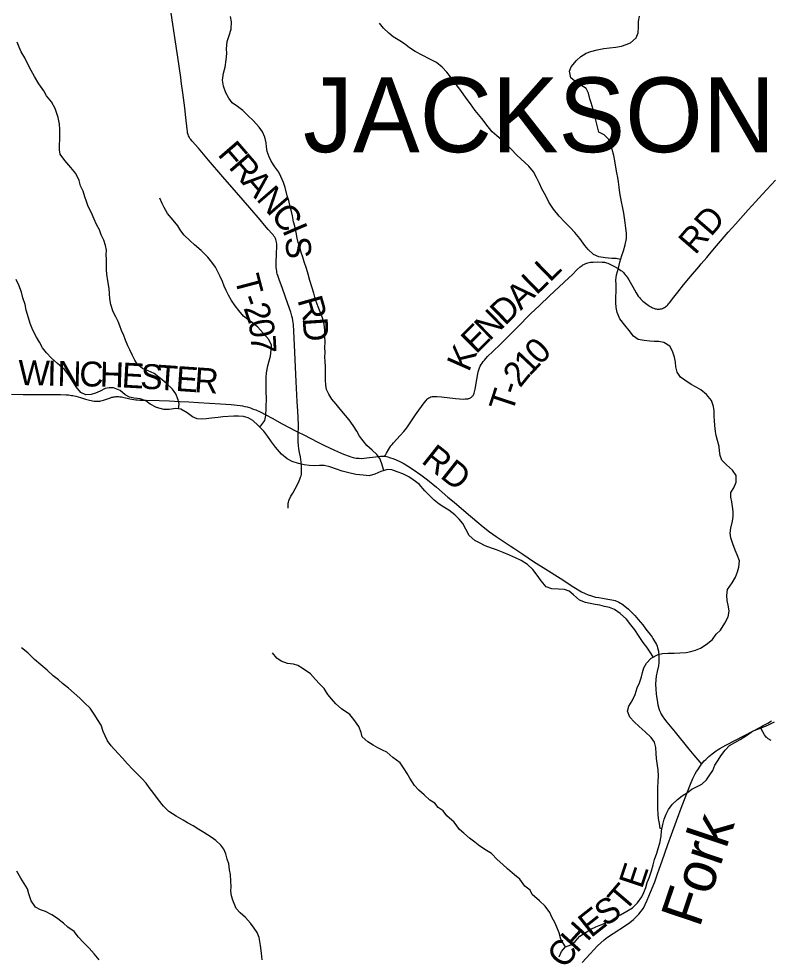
# Model space of a CAD drawing. Extents: x 1451455 to 1749751, y 218250 to 574981.
# Drawn here: x 1615029 to 1624093, y 325101 to 336380 of the extents above; entities that cross this region are included whole.
import ezdxf

# ---------------------------------------------------------------- set-up
doc = ezdxf.new("R2010")
doc.units = 0
for name, color, linetype in [('GM_X_County_Road', 7, 'Continuous'), ('GM_X_County_Road_Text', 7, 'Continuous'), ('GM_X_Minor_River', 7, 'Continuous'), ('GM_X_Minor_River_Text', 7, 'Continuous'), ('GM_X_Township_Road', 7, 'Continuous'), ('GM_X_Township_Road_Text', 7, 'Continuous'), ('GM_X_Township_Text', 7, 'Continuous')]:
    doc.layers.add(name, color=color, linetype=linetype)

msp = doc.modelspace()

# ---------------------------------------------------------------- linework, layer by layer
at = {"layer": 'GM_X_County_Road'}
for points in [[(1614943, 331859), (1615084, 331856), (1615205, 331854), (1615376, 331853), (1615474, 331853), (1615533, 331853), (1615602, 331851), (1615628, 331849), (1615647, 331847), (1615665, 331844), (1615682, 331841), (1615717, 331833), (1615773, 331818), (1615835, 331798), (1615880, 331785), (1615901, 331781), (1615919, 331777), (1615939, 331774), (1615959, 331773), (1615975, 331773), (1615992, 331774), (1616006, 331776), (1616018, 331779), (1616035, 331783), (1616050, 331787), (1616134, 331816), (1616149, 331821), (1616162, 331824), (1616176, 331827), (1616191, 331828), (1616203, 331830), (1616216, 331830), (1616230, 331829), (1616245, 331828), (1616266, 331825), (1616284, 331822), (1616369, 331804), (1616417, 331794), (1616438, 331791), (1616456, 331789), (1616486, 331788), (1616519, 331786), (1616565, 331785), (1616722, 331783), (1616839, 331778), (1616970, 331772), (1617078, 331766), (1617196, 331758), (1617461, 331743), (1617586, 331735), (1617661, 331727), (1617696, 331722), (1617725, 331717), (1617753, 331711), (1617779, 331705), (1617807, 331697), (1617829, 331690), (1617854, 331680), (1617884, 331669), (1617937, 331645), (1618005, 331611), (1618083, 331570), (1618203, 331503), (1618362, 331417), (1618396, 331399)], [(1618396, 331399), (1618462, 331367), (1618631, 331280), (1618713, 331239), (1618832, 331183), (1618941, 331137), (1619009, 331111), (1619031, 331104), (1619056, 331097), (1619075, 331092), (1619092, 331089), (1619108, 331087), (1619128, 331086), (1619155, 331085), (1619191, 331087), (1619253, 331094), (1619328, 331105), (1619386, 331112), (1619406, 331113), (1619424, 331112), (1619440, 331111)], [(1619440, 331111), (1619459, 331107), (1619476, 331103), (1619494, 331097), (1619546, 331079), (1619613, 331052), (1619659, 331028), (1619712, 330996), (1619778, 330953), (1619872, 330887), (1619953, 330826), (1620062, 330737), (1620199, 330620), (1620274, 330556), (1620419, 330433), (1620545, 330327), (1620623, 330262), (1620701, 330202), (1620781, 330144), (1620947, 330032), (1620994, 330002), (1621100, 329931), (1621228, 329845), (1621378, 329750), (1621550, 329642), (1621716, 329536), (1621808, 329479), (1621852, 329456), (1621889, 329441), (1621926, 329428), (1621978, 329415), (1622015, 329408), (1622060, 329400), (1622125, 329390), (1622171, 329382), (1622194, 329377), (1622212, 329372), (1622223, 329368), (1622240, 329362), (1622259, 329352), (1622276, 329343), (1622293, 329333), (1622331, 329306), (1622373, 329268), (1622411, 329233), (1622449, 329193), (1622492, 329145), (1622546, 329079), (1622584, 329028), (1622598, 329010), (1622634, 328964), (1622657, 328932), (1622666, 328918), (1622680, 328896), (1622698, 328865), (1622710, 328842), (1622719, 328822), (1622724, 328804), (1622728, 328791), (1622735, 328763), (1622740, 328711), (1622741, 328672), (1622739, 328627), (1622733, 328588), (1622718, 328518), (1622707, 328463), (1622701, 328417), (1622699, 328368), (1622701, 328305), (1622707, 328249), (1622710, 328217), (1622717, 328174), (1622727, 328119), (1622739, 328074), (1622748, 328049), (1622758, 328025), (1622769, 328003), (1622780, 327984), (1622806, 327946), (1622835, 327909), (1622935, 327787), (1623101, 327584), (1623162, 327511), (1623231, 327428), (1623254, 327401)], [(1623962, 327849), (1623996, 327867), (1624053, 327898), (1624095, 327924)], [(1623254, 327401), (1623269, 327421), (1623286, 327441), (1623305, 327460), (1623340, 327494), (1623381, 327528), (1623429, 327563), (1623452, 327579), (1623473, 327592), (1623548, 327633), (1623880, 327806), (1623962, 327849)], [(1622744, 326137), (1622778, 326239), (1622848, 326437), (1622891, 326554), (1622953, 326720), (1623022, 326904), (1623120, 327162), (1623149, 327228), (1623178, 327287), (1623193, 327314), (1623207, 327335), (1623236, 327379), (1623254, 327401)], [(1621815, 325012), (1621913, 325118), (1621999, 325213), (1622039, 325252), (1622079, 325287), (1622120, 325319), (1622189, 325365), (1622338, 325460), (1622388, 325496), (1622434, 325533), (1622468, 325564), (1622499, 325597), (1622528, 325632), (1622553, 325670), (1622576, 325713), (1622600, 325766), (1622638, 325861), (1622689, 325985), (1622724, 326080), (1622744, 326137)]]:
    msp.add_lwpolyline(points, dxfattribs=at)
at = {"layer": 'GM_X_Minor_River'}
for points in [[(1619426, 330938), (1619398, 331033), (1619377, 331083), (1619342, 331134), (1619285, 331185), (1619221, 331242), (1619176, 331296), (1619135, 331353), (1619102, 331413), (1619059, 331482), (1619008, 331551), (1618965, 331601), (1618902, 331678), (1618851, 331737), (1618802, 331800), (1618763, 331860), (1618736, 331913), (1618727, 331967), (1618723, 332031), (1618725, 332105), (1618722, 332187), (1618721, 332255), (1618717, 332305), (1618718, 332359), (1618715, 332421), (1618718, 332485), (1618717, 332553), (1618716, 332631), (1618707, 332700), (1618686, 332776), (1618669, 332830), (1618636, 332911), (1618613, 332973), (1618594, 333027), (1618583, 333077), (1618558, 333150), (1618535, 333228), (1618516, 333305), (1618495, 333373), (1618469, 333451), (1618449, 333510), (1618432, 333566), (1618419, 333620), (1618394, 333686), (1618381, 333739), (1618370, 333807), (1618355, 333881), (1618340, 333935), (1618325, 334006), (1618314, 334060), (1618298, 334116), (1618282, 334190), (1618264, 334249), (1618238, 334349), (1618217, 334409), (1618184, 334482), (1618161, 334534), (1618114, 334595), (1618069, 334663), (1618044, 334716), (1618022, 334780), (1618015, 334836), (1618010, 334886), (1617993, 334953), (1617966, 335019), (1617925, 335076), (1617858, 335149), (1617789, 335215), (1617728, 335274), (1617663, 335323), (1617599, 335366), (1617560, 335425), (1617523, 335489), (1617497, 335570), (1617484, 335640), (1617497, 335726), (1617516, 335798), (1617529, 335887), (1617536, 335961), (1617533, 336019), (1617538, 336107), (1617565, 336177), (1617587, 336255), (1617590, 336341), (1617581, 336409)], [(1622871, 332435), (1622798, 332482), (1622738, 332491), (1622684, 332494), (1622632, 332497), (1622562, 332504), (1622490, 332518), (1622435, 332557), (1622380, 332626), (1622329, 332691), (1622270, 332766), (1622237, 332842), (1622224, 332904), (1622221, 332962), (1622222, 333026), (1622225, 333101), (1622224, 333179), (1622223, 333233), (1622228, 333295), (1622253, 333376), (1622268, 333448), (1622295, 333530), (1622312, 333586), (1622335, 333658), (1622350, 333734), (1622351, 333798), (1622342, 333858), (1622333, 333924), (1622324, 333984), (1622317, 334038), (1622302, 334117), (1622291, 334175), (1622270, 334285), (1622263, 334353), (1622252, 334415), (1622245, 334470), (1622234, 334524), (1622221, 334592), (1622208, 334668), (1622195, 334734), (1622176, 334807), (1622157, 334871), (1622138, 334925), (1622080, 334982), (1622015, 335015), (1622000, 335077), (1621973, 335190), (1621962, 335246), (1621924, 335367), (1621907, 335417), (1621892, 335483), (1621865, 335538), (1621801, 335582), (1621748, 335611), (1621681, 335668), (1621664, 335750), (1621684, 335802), (1621746, 335879), (1621798, 335925), (1621863, 335964), (1621921, 335985), (1621997, 336006), (1622075, 336021), (1622144, 336028), (1622220, 336039), (1622288, 336050), (1622344, 336068), (1622398, 336089), (1622467, 336150), (1622490, 336210), (1622495, 336282), (1622496, 336346), (1622505, 336410)], [(1622278, 333480), (1622225, 333493), (1622171, 333494), (1622093, 333499), (1622017, 333512), (1621952, 333541), (1621888, 333599), (1621847, 333650), (1621786, 333733), (1621728, 333806), (1621670, 333866), (1621605, 333929), (1621538, 334002), (1621472, 334085), (1621415, 334172), (1621376, 334247), (1621331, 334331), (1621302, 334396), (1621267, 334468), (1621228, 334537), (1621173, 334606), (1621027, 334736), (1620955, 334815), (1620870, 334902), (1620789, 334969), (1620732, 335020), (1620683, 335078), (1620606, 335178), (1620527, 335275), (1620469, 335356), (1620420, 335424), (1620355, 335515), (1620298, 335588), (1620229, 335679), (1620186, 335738), (1620129, 335798), (1620062, 335853), (1619973, 335898), (1619895, 335938), (1619804, 335985), (1619737, 336030), (1619674, 336076), (1619618, 336113), (1619541, 336164), (1619486, 336207), (1619422, 336266), (1619373, 336327)], [(1616952, 331683), (1616961, 331740), (1616950, 331792), (1616923, 331862), (1616883, 331917), (1616805, 331992), (1616736, 332049), (1616660, 332108), (1616587, 332141), (1616521, 332168), (1616460, 332214), (1616429, 332267), (1616398, 332323), (1616369, 332392), (1616344, 332442), (1616315, 332509), (1616294, 332565), (1616268, 332625), (1616247, 332682), (1616226, 332732), (1616197, 332788), (1616168, 332851), (1616137, 332937), (1616128, 333005), (1616121, 333072), (1616118, 333132), (1616101, 333224), (1616089, 333302), (1616087, 333358), (1616088, 333410), (1616085, 333484), (1616084, 333538), (1616085, 333593), (1616074, 333649), (1616055, 333713), (1616020, 333776), (1616000, 333838), (1615967, 333902), (1615936, 333967), (1615904, 334041), (1615867, 334118), (1615846, 334180), (1615824, 334236), (1615804, 334305), (1615774, 334369), (1615757, 334431), (1615715, 334518), (1615658, 334589), (1615585, 334672), (1615526, 334749), (1615521, 334801), (1615520, 334867), (1615523, 334923), (1615525, 335047), (1615518, 335109), (1615503, 335191), (1615466, 335298), (1615424, 335379), (1615363, 335451), (1615332, 335510), (1615273, 335597), (1615220, 335683), (1615160, 335794), (1615102, 335911), (1615059, 335980), (1615034, 336036), (1615011, 336096)], [(1617934, 331461), (1617995, 331542), (1618004, 331602), (1618011, 331690), (1618013, 331818), (1618010, 331880), (1618009, 331940), (1618008, 331998), (1618011, 332058), (1618013, 332114), (1618029, 332198), (1618045, 332262), (1618062, 332318), (1618071, 332392), (1618072, 332448), (1618043, 332518), (1617972, 332595), (1617909, 332664), (1617856, 332711), (1617803, 332745), (1617738, 332800), (1617681, 332865), (1617636, 332924), (1617593, 332988), (1617557, 333049), (1617528, 333107), (1617503, 333158), (1617482, 333214), (1617455, 333276), (1617424, 333339), (1617397, 333389), (1617356, 333450), (1617306, 333510), (1617228, 333588), (1617147, 333657), (1617092, 333705), (1617023, 333772), (1616981, 333825), (1616946, 333885), (1616889, 333954), (1616821, 334033), (1616782, 334106), (1616758, 334156), (1616727, 334221)], [(1616310, 331850), (1616251, 331903), (1616171, 331936), (1616120, 331936), (1616069, 331927), (1616009, 331896), (1615955, 331871), (1615900, 331853), (1615838, 331850), (1615777, 331877), (1615722, 331948), (1615689, 332000), (1615640, 332075), (1615579, 332154), (1615496, 332227), (1615425, 332294), (1615362, 332357), (1615315, 332415), (1615280, 332484), (1615243, 332544), (1615198, 332631), (1615167, 332708), (1615148, 332778), (1615118, 332870), (1615105, 332939), (1615080, 333017), (1615061, 333089), (1615032, 333170), (1614999, 333238)], [(1622777, 326623), (1622757, 326627), (1622746, 326689), (1622737, 326747), (1622730, 326802), (1622727, 326864), (1622728, 326994), (1622727, 327054), (1622728, 327118), (1622731, 327196), (1622734, 327258), (1622729, 327336), (1622722, 327386), (1622711, 327470), (1622706, 327533), (1622701, 327603), (1622686, 327669), (1622645, 327722), (1622574, 327793), (1622503, 327856), (1622440, 327914), (1622391, 327969), (1622362, 328040), (1622379, 328103), (1622416, 328165), (1622455, 328241), (1622480, 328322), (1622505, 328382), (1622530, 328454), (1622542, 328506), (1622559, 328562), (1622592, 328617), (1622645, 328681), (1622729, 328724), (1622782, 328735), (1622846, 328738), (1622922, 328741), (1622992, 328744), (1623070, 328749), (1623124, 328758), (1623182, 328776), (1623242, 328801), (1623311, 328844), (1623384, 328905), (1623431, 328967), (1623483, 329018), (1623536, 329101), (1623576, 329177), (1623587, 329245), (1623579, 329299), (1623562, 329373), (1623557, 329432), (1623568, 329505), (1623621, 329585), (1623662, 329654), (1623687, 329718), (1623704, 329776), (1623711, 329850), (1623682, 329922), (1623659, 329979), (1623630, 330055), (1623607, 330130), (1623600, 330186), (1623607, 330246), (1623626, 330330), (1623633, 330384), (1623634, 330444), (1623625, 330506), (1623618, 330560), (1623608, 330620), (1623605, 330676), (1623642, 330730), (1623669, 330799), (1623672, 330878), (1623625, 330942), (1623556, 331007), (1623497, 331064), (1623476, 331120), (1623471, 331176), (1623465, 331229), (1623446, 331299), (1623431, 331361), (1623420, 331411), (1623415, 331481), (1623410, 331540), (1623407, 331590), (1623404, 331658), (1623396, 331710), (1623373, 331784), (1623312, 331853), (1623243, 331912), (1623188, 331941), (1623130, 331976), (1623053, 332027), (1623002, 332065), (1622958, 332122), (1622945, 332186), (1622940, 332244), (1622929, 332303), (1622904, 332375), (1622871, 332435)], [(1622671, 328694), (1622636, 328751), (1622593, 328813), (1622552, 328866), (1622503, 328939), (1622448, 329020), (1622401, 329082), (1622348, 329147), (1622275, 329218), (1622204, 329267), (1622144, 329288), (1622084, 329303), (1622030, 329317), (1621971, 329326), (1621911, 329337), (1621857, 329348), (1621785, 329378), (1621712, 329443), (1621659, 329486), (1621601, 329507), (1621529, 329510), (1621452, 329515), (1621380, 329540), (1621323, 329611), (1621274, 329679), (1621223, 329746), (1621158, 329807), (1621081, 329856), (1621013, 329887), (1620940, 329918), (1620862, 329951), (1620783, 329982), (1620725, 330003), (1620646, 330034), (1620580, 330067), (1620521, 330098), (1620453, 330157), (1620416, 330231), (1620378, 330302), (1620334, 330354), (1620281, 330407), (1620210, 330462), (1620148, 330497), (1620095, 330532), (1620032, 330582), (1619979, 330635), (1619919, 330696), (1619851, 330773), (1619779, 330828), (1619726, 330863), (1619655, 330898), (1619587, 330925), (1619521, 330947), (1619469, 330950), (1619391, 330929), (1619319, 330894), (1619250, 330877), (1619179, 330882), (1619091, 330891), (1619007, 330910), (1618923, 330931), (1618856, 330956), (1618776, 330983), (1618709, 330998), (1618653, 331001), (1618595, 330997), (1618527, 331000), (1618467, 331007), (1618399, 331024), (1618323, 331049), (1618264, 331080), (1618193, 331137), (1618120, 331222), (1618073, 331283), (1618030, 331349), (1617981, 331414), (1617914, 331481), (1617849, 331542), (1617791, 331572), (1617738, 331589), (1617676, 331594), (1617618, 331595), (1617486, 331584), (1617432, 331579), (1617350, 331568), (1617285, 331561), (1617229, 331558), (1617178, 331562), (1617120, 331585), (1617057, 331634), (1616981, 331679), (1616923, 331688), (1616839, 331675), (1616775, 331672), (1616690, 331697), (1616614, 331738), (1616561, 331777), (1616491, 331804), (1616418, 331810), (1616362, 331823), (1616310, 331850)], [(1617963, 325045), (1617954, 325126), (1617943, 325218), (1617923, 325316), (1617900, 325375), (1617866, 325429), (1617819, 325488), (1617762, 325557), (1617697, 325611), (1617646, 325666), (1617607, 325763), (1617590, 325817), (1617585, 325873), (1617586, 325929), (1617585, 325995), (1617578, 326075), (1617569, 326132), (1617558, 326202), (1617539, 326258), (1617522, 326322), (1617498, 326377), (1617465, 326429), (1617404, 326482), (1617345, 326523), (1617257, 326580), (1617200, 326617), (1617131, 326658), (1617061, 326697), (1617008, 326730), (1616926, 326777), (1616837, 326832), (1616774, 326897), (1616713, 326974), (1616657, 327048), (1616598, 327123), (1616562, 327174), (1616513, 327228), (1616456, 327285), (1616399, 327344), (1616338, 327405), (1616277, 327474), (1616226, 327533), (1616143, 327622), (1616098, 327684), (1616071, 327745), (1616046, 327797), (1616021, 327872), (1615978, 327940), (1615947, 327993), (1615890, 328077), (1615823, 328142), (1615764, 328199), (1615698, 328256), (1615629, 328319), (1615558, 328374), (1615507, 328417), (1615444, 328468), (1615371, 328535), (1615294, 328600), (1615217, 328665), (1615138, 328742), (1615061, 328803)], [(1621615, 325204), (1621588, 325245), (1621560, 325295), (1621538, 325370), (1621491, 325486), (1621452, 325561), (1621427, 325617), (1621370, 325694), (1621301, 325757), (1621214, 325834), (1621189, 325885), (1621126, 325935), (1621063, 326018), (1621002, 326069), (1620915, 326142), (1620860, 326193), (1620793, 326256), (1620722, 326325), (1620662, 326364), (1620583, 326417), (1620522, 326462), (1620459, 326513), (1620390, 326572), (1620338, 326616), (1620274, 326703), (1620187, 326780), (1620142, 326839), (1620082, 326880), (1620039, 326931), (1619980, 326969), (1619913, 327034), (1619847, 327091), (1619796, 327144), (1619740, 327235), (1619706, 327289), (1619673, 327346), (1619622, 327418), (1619537, 327484), (1619462, 327547), (1619411, 327573), (1619353, 327598), (1619300, 327633), (1619234, 327670), (1619165, 327731), (1619152, 327783), (1619125, 327855), (1619066, 327942), (1619019, 327999), (1618918, 328070), (1618847, 328131), (1618798, 328190), (1618753, 328241), (1618706, 328315), (1618651, 328372), (1618605, 328423), (1618544, 328490), (1618443, 328559), (1618390, 328592), (1618338, 328606), (1618268, 328615), (1618191, 328644), (1618139, 328681), (1618086, 328744)], [(1623540, 327570), (1623589, 327629), (1623720, 327698), (1623807, 327757), (1623867, 327800), (1623918, 327821), (1624004, 327852), (1624058, 327875), (1624131, 327911)], [(1621539, 325083), (1621568, 325145), (1621615, 325204), (1621679, 325228), (1621730, 325267), (1621789, 325330), (1621864, 325379), (1621920, 325415), (1621982, 325442), (1622039, 325469), (1622093, 325486), (1622165, 325520), (1622222, 325555), (1622276, 325590), (1622353, 325633), (1622421, 325674), (1622482, 325732), (1622533, 325805), (1622560, 325857), (1622583, 325919), (1622600, 325976), (1622623, 326034), (1622652, 326118), (1622671, 326192), (1622688, 326254), (1622713, 326331), (1622730, 326385), (1622751, 326453), (1622766, 326535), (1622773, 326599), (1622786, 326677), (1622803, 326739), (1622826, 326800), (1622856, 326858), (1622899, 326917), (1622962, 326977), (1623019, 327020), (1623083, 327061), (1623136, 327103), (1623186, 327126), (1623257, 327163), (1623315, 327214), (1623354, 327274), (1623389, 327326), (1623414, 327389), (1623455, 327451), (1623487, 327504), (1623540, 327570)], [(1615998, 325047), (1615937, 325118), (1615876, 325185), (1615805, 325260), (1615750, 325320), (1615695, 325387), (1615622, 325438), (1615569, 325489), (1615485, 325552), (1615426, 325587), (1615353, 325630), (1615293, 325649), (1615230, 325681), (1615179, 325758), (1615152, 325841), (1615133, 325901), (1615094, 325966), (1615055, 326030), (1615006, 326113)]]:
    msp.add_lwpolyline(points, dxfattribs=at)
at = {"layer": 'GM_X_Township_Road'}
for points in [[(1618396, 331399), (1618398, 331443), (1618398, 331486), (1618394, 331577), (1618390, 331653), (1618384, 331770), (1618372, 332010), (1618351, 332449), (1618343, 332616), (1618337, 332698), (1618331, 332746), (1618326, 332772), (1618320, 332798), (1618305, 332848), (1618272, 332948), (1618206, 333130), (1618165, 333241), (1618149, 333287), (1618143, 333306), (1618139, 333325), (1618136, 333343), (1618133, 333361), (1618131, 333387), (1618130, 333433), (1618135, 333557), (1618138, 333629), (1618138, 333647), (1618137, 333666), (1618135, 333688), (1618131, 333705), (1618127, 333721), (1618121, 333735), (1618112, 333750), (1618102, 333763), (1618094, 333776), (1618082, 333789), (1618034, 333843), (1617989, 333895), (1617936, 333958), (1617813, 334102), (1617653, 334286), (1617488, 334476), (1617315, 334678), (1617193, 334820), (1617116, 334905), (1617101, 334924), (1617091, 334937), (1617085, 334946), (1617080, 334957), (1617073, 334971), (1617068, 334987), (1617063, 335006), (1617060, 335026), (1617056, 335051), (1617041, 335191), (1617029, 335306), (1617006, 335488), (1616991, 335595), (1616981, 335673), (1616946, 335916), (1616911, 336156), (1616887, 336315), (1616865, 336448)], [(1619440, 331111), (1619446, 331125), (1619458, 331149), (1619487, 331198), (1619512, 331235), (1619526, 331254), (1619543, 331274), (1619622, 331359), (1619668, 331410), (1619703, 331455), (1619752, 331526), (1619809, 331608), (1619850, 331665), (1619911, 331754), (1619935, 331784), (1619947, 331797), (1619958, 331806), (1619969, 331814), (1619980, 331819), (1619994, 331825), (1620008, 331829), (1620022, 331831), (1620037, 331832), (1620052, 331832), (1620067, 331831), (1620122, 331826), (1620289, 331808), (1620338, 331804), (1620390, 331800), (1620408, 331801), (1620426, 331801), (1620437, 331803), (1620445, 331805), (1620453, 331807), (1620461, 331810), (1620469, 331814), (1620475, 331818), (1620484, 331824), (1620490, 331831), (1620496, 331837), (1620501, 331843), (1620506, 331851), (1620511, 331860), (1620516, 331872), (1620520, 331885), (1620527, 331917), (1620546, 332037), (1620559, 332104), (1620564, 332128), (1620571, 332152), (1620579, 332174), (1620588, 332195), (1620598, 332216), (1620611, 332234), (1620623, 332251), (1620639, 332270), (1620677, 332311), (1620745, 332377), (1620828, 332457), (1621031, 332662), (1621193, 332825), (1621300, 332927), (1621421, 333042), (1621655, 333258), (1621695, 333297), (1621757, 333360), (1621790, 333392), (1621802, 333401), (1621814, 333409), (1621824, 333415), (1621834, 333420), (1621850, 333427), (1621861, 333432), (1621872, 333436), (1621885, 333440), (1621900, 333444), (1621917, 333447), (1621930, 333449), (1621949, 333450), (1621998, 333452), (1622057, 333450), (1622072, 333449), (1622083, 333447), (1622096, 333445), (1622109, 333441), (1622125, 333435), (1622142, 333428), (1622198, 333401), (1622250, 333373), (1622267, 333362), (1622283, 333350), (1622297, 333338), (1622312, 333324), (1622322, 333312), (1622335, 333297), (1622346, 333283), (1622356, 333268), (1622376, 333234), (1622424, 333152), (1622465, 333081), (1622478, 333060), (1622492, 333040), (1622506, 333022), (1622519, 333006), (1622533, 332992), (1622547, 332979), (1622577, 332953), (1622609, 332931), (1622634, 332915), (1622649, 332907), (1622663, 332900), (1622680, 332893), (1622694, 332888), (1622708, 332885), (1622719, 332884), (1622727, 332883), (1622736, 332883), (1622747, 332883), (1622758, 332885), (1622772, 332888), (1622784, 332892), (1622796, 332897), (1622807, 332903), (1622818, 332910), (1622829, 332918), (1622838, 332926), (1622846, 332933), (1622856, 332945), (1622868, 332958), (1622919, 333026), (1622967, 333088), (1623037, 333175), (1623121, 333276), (1623220, 333393), (1623250, 333428), (1623316, 333506), (1623350, 333546), (1623435, 333646), (1623573, 333808), (1623661, 333906), (1623816, 334080), (1623903, 334174), (1623989, 334268), (1624145, 334436)], [(1618275, 330485), (1618275, 330505), (1618274, 330531), (1618276, 330546), (1618278, 330557), (1618282, 330573), (1618287, 330588), (1618308, 330629), (1618329, 330666), (1618385, 330769), (1618408, 330816), (1618416, 330835), (1618424, 330858), (1618429, 330875), (1618433, 330894), (1618434, 330911), (1618435, 330929), (1618435, 330972), (1618433, 331005), (1618430, 331041), (1618422, 331102), (1618410, 331157), (1618402, 331199), (1618397, 331241), (1618394, 331286), (1618395, 331342), (1618396, 331384), (1618396, 331399)], [(1624093, 327686), (1624057, 327707), (1624047, 327715), (1624039, 327722), (1624031, 327729), (1624023, 327738), (1624010, 327757), (1623992, 327792), (1623976, 327822), (1623962, 327849)]]:
    msp.add_lwpolyline(points, dxfattribs=at)

# ---------------------------------------------------------------- texts
at = {"layer": 'GM_X_County_Road_Text'}
for s, rotation, p in [('W', 358.8891, (1615022, 331969)), ('I', 358.8876, (1615370, 331962)), ('N', 358.8861, (1615493, 331959)), ('C', 358.8759, (1615757, 331954)), ('H', 358.1418, (1616002, 331950)), ('E', 356.7926, (1616264, 331941)), ('S', 356.0745, (1616487, 331929)), ('T', 356.0478, (1616689, 331915)), ('E', 356.0478, (1616913, 331899)), ('R', 356.0494, (1617137, 331884)), ('RD', 321.5693, (1619866, 331040)), ('E', 71.6301, (1622536, 325891)), ('T', 49.4287, (1622328, 325611)), ('S', 33.6486, (1622092, 325439)), ('E', 38.2937, (1621921, 325304)), ('H', 47.7817, (1621753, 325118)), ('C', 52.9588, (1621609, 324926))]:
    msp.add_text(s, height=300, rotation=rotation, dxfattribs=at).set_placement(p)
at = {"layer": 'GM_X_Minor_River_Text'}
msp.add_text('Fork', height=500.1, rotation=71.3435, dxfattribs=at).set_placement((1623228, 325423))
at = {"layer": 'GM_X_Township_Road_Text'}
for s, rotation, p in [('F', 310.9043, (1617415, 334742)), ('R', 310.9023, (1617547, 334589)), ('A', 310.9036, (1617708, 334403)), ('N', 310.8945, (1617881, 334204)), ('C', 309.8613, (1618053, 334005)), ('RD', 49.1347, (1623177, 333527)), ('I', 293.0843, (1618199, 333836)), ('S', 273.3659, (1618241, 333749)), ('L', 44.203, (1621426, 333200)), ('T', 284.7238, (1617626, 333258)), ('L', 44.2211, (1621265, 333044)), ('A', 44.2224, (1621076, 332860)), ('2', 289.4109, (1617733, 332898)), ('-', 289.6335, (1617692, 333014)), ('R', 285.8323, (1618384, 332994)), ('D', 44.2208, (1620886, 332675)), ('N', 44.2362, (1620697, 332491)), ('0', 280.3547, (1617791, 332736)), ('D', 273.8423, (1618448, 332773)), ('E', 44.9864, (1620539, 332333)), ('7', 273.1448, (1617823, 332564)), ('0', 45.5501, (1621307, 332199)), ('K', 66.1059, (1620449, 332116)), ('1', 46.6046, (1621181, 332066)), ('2', 50.8981, (1621068, 331927)), ('-', 71.3688, (1621042, 331835)), ('T', 71.7175, (1620972, 331622))]:
    msp.add_text(s, height=300, rotation=rotation, dxfattribs=at).set_placement(p)
at = {"layer": 'GM_X_Township_Text'}
msp.add_text('JACKSON', height=900, rotation=0, dxfattribs=at).set_placement((1618454, 334773))

doc.saveas('drawing.dxf')
